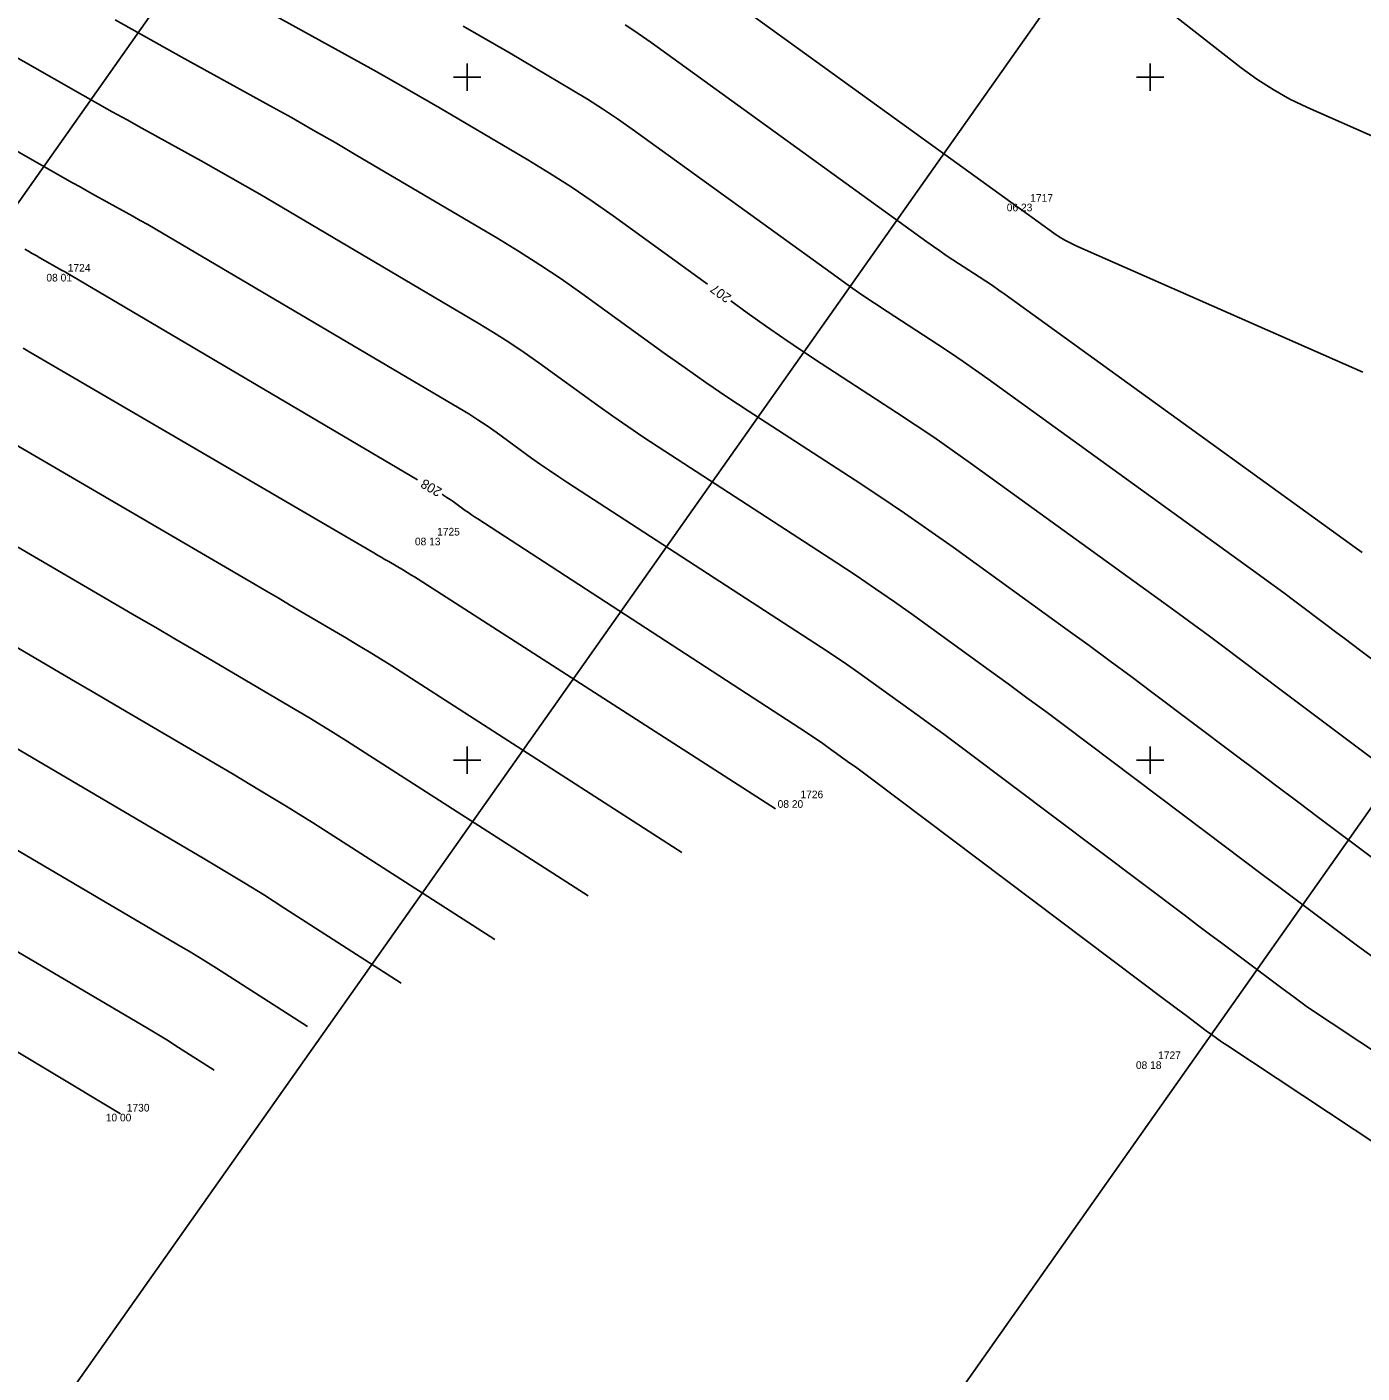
# Model space of a CAD drawing. Extents: x -711234 to -710007, y -1026313 to -1025448.
# Drawn here: x -710441.11 to -710392.25, y -1025722.45 to -1025673.16 of the extents above; entities that cross this region are included whole.
import ezdxf

# ---------------------------------------------------------------- set-up
doc = ezdxf.new("R2010")
doc.units = 0
for name, color, linetype in [('Ex_Contour Labels', 7, 'Continuous'), ('Ex_Major Contours', 7, 'Continuous'), ('Ex_Minor Contours', 7, 'Continuous'), ('Z_body', 7, 'Continuous'), ('Z_body_cisla', 7, 'Continuous'), ('Z_body_vysky_redukovane', 7, 'Continuous'), ('Z_hektometricka_sit', 7, 'Continuous'), ('Z_katastr_hranice', 7, 'Continuous')]:
    doc.layers.add(name, color=color, linetype=linetype)

# ---------------------------------------------------------------- blocks, each defined once
blk = doc.blocks.new('POINT_DISPLAY')
blk.add_line((0, 0), (0, 0))

msp = doc.modelspace()

# ---------------------------------------------------------------- linework, layer by layer
at = {"layer": 'Ex_Major Contours'}
for points in [[(-710405.593, -1025668.09), (-710405.577, -1025668.097), (-710404.812, -1025668.513), (-710404.068, -1025668.965), (-710403.347, -1025669.451), (-710402.648, -1025669.972), (-710396.672, -1025674.655), (-710396.1, -1025675.075), (-710395.505, -1025675.457), (-710394.887, -1025675.802), (-710394.247, -1025676.108), (-710391.639, -1025677.256)], [(-710434.389, -1025671.436), (-710429.227, -1025674.288), (-710428.413, -1025674.742), (-710427.602, -1025675.201), (-710426.794, -1025675.666), (-710425.989, -1025676.137), (-710422.777, -1025678.032), (-710421.98, -1025678.515), (-710421.195, -1025679.015), (-710420.421, -1025679.535), (-710419.66, -1025680.072), (-710416.198, -1025682.576)], [(-710426.822, -1025689.738), (-710439.698, -1025682.143), (-710439.708, -1025682.137), (-710439.719, -1025682.131), (-710439.729, -1025682.125), (-710439.74, -1025682.119), (-710439.793, -1025682.09), (-710439.814, -1025682.078), (-710439.825, -1025682.072), (-710440.637, -1025681.608), (-710440.776, -1025681.529), (-710440.915, -1025681.45), (-710441.054, -1025681.371), (-710441.193, -1025681.293)], [(-710415.347, -1025683.191), (-710414.75, -1025683.624), (-710414.081, -1025684.101), (-710413.407, -1025684.569), (-710412.726, -1025685.03), (-710412.04, -1025685.481), (-710409.285, -1025687.271), (-710408.599, -1025687.723), (-710407.919, -1025688.183), (-710407.244, -1025688.652), (-710406.576, -1025689.129), (-710399.501, -1025694.243), (-710398.959, -1025694.636), (-710398.419, -1025695.033), (-710397.881, -1025695.432), (-710397.345, -1025695.833), (-710395.204, -1025697.444), (-710394.669, -1025697.847), (-710394.133, -1025698.25), (-710393.597, -1025698.652), (-710393.062, -1025699.054), (-710385.518, -1025704.715)], [(-710384.186, -1025719.053), (-710397.193, -1025710.443), (-710397.385, -1025710.314), (-710397.574, -1025710.183), (-710397.762, -1025710.048), (-710397.947, -1025709.911), (-710398.685, -1025709.357), (-710398.87, -1025709.219), (-710399.054, -1025709.08), (-710399.239, -1025708.942), (-710399.423, -1025708.803), (-710410.204, -1025700.69), (-710410.4, -1025700.543), (-710410.596, -1025700.398), (-710410.792, -1025700.254), (-710410.99, -1025700.11), (-710411.781, -1025699.539), (-710411.979, -1025699.397), (-710412.18, -1025699.258), (-710412.382, -1025699.121), (-710412.585, -1025698.987), (-710424.614, -1025691.173), (-710424.729, -1025691.097), (-710424.843, -1025691.02), (-710424.956, -1025690.942), (-710425.068, -1025690.862), (-710425.513, -1025690.539), (-710425.626, -1025690.46), (-710425.74, -1025690.383), (-710425.856, -1025690.31), (-710425.918, -1025690.272)], [(-710423.99, -1025706.572), (-710429.709, -1025702.897), (-710430.665, -1025702.289), (-710431.627, -1025701.691), (-710432.595, -1025701.102), (-710433.568, -1025700.523), (-710437.687, -1025698.102), (-710438.581, -1025697.576), (-710439.476, -1025697.051), (-710440.371, -1025696.527), (-710441.267, -1025696.004), (-710444.85, -1025693.912), (-710445.745, -1025693.386), (-710445.987, -1025693.242)], [(-710457.014, -1025701.276), (-710455.798, -1025702.035), (-710454.164, -1025703.043), (-710452.525, -1025704.043), (-710450.882, -1025705.035), (-710437.69, -1025712.95)]]:
    msp.add_lwpolyline(points, dxfattribs=at)
at = {"layer": 'Ex_Minor Contours'}
for points in [[(-710392.216, -1025685.797), (-710402.688, -1025681.185), (-710402.907, -1025681.081), (-710403.12, -1025680.967), (-710403.326, -1025680.841), (-710403.526, -1025680.705), (-710404.671, -1025679.877), (-710404.688, -1025679.864), (-710404.706, -1025679.852), (-710404.723, -1025679.84), (-710404.741, -1025679.828), (-710404.813, -1025679.782), (-710404.831, -1025679.77), (-710404.848, -1025679.758), (-710404.866, -1025679.746), (-710404.883, -1025679.734), (-710417.569, -1025670.558)], [(-710447.815, -1025670.664), (-710439.064, -1025675.654), (-710438.526, -1025675.959), (-710437.987, -1025676.263), (-710437.447, -1025676.565), (-710436.906, -1025676.865), (-710434.74, -1025678.062), (-710434.2, -1025678.363), (-710433.661, -1025678.668), (-710433.125, -1025678.976), (-710432.591, -1025679.289), (-710424.602, -1025684.001), (-710424.032, -1025684.346), (-710423.471, -1025684.705), (-710422.918, -1025685.076), (-710422.373, -1025685.46), (-710420.212, -1025687.023), (-710419.669, -1025687.411), (-710419.122, -1025687.791), (-710418.57, -1025688.165), (-710418.013, -1025688.531), (-710411.474, -1025692.779), (-710410.761, -1025693.249), (-710410.054, -1025693.727), (-710409.353, -1025694.214), (-710408.657, -1025694.71), (-710405.889, -1025696.711), (-710405.198, -1025697.213), (-710404.51, -1025697.719), (-710403.824, -1025698.227), (-710403.14, -1025698.739), (-710397.987, -1025702.617), (-710397.29, -1025703.141), (-710396.593, -1025703.665), (-710395.897, -1025704.188), (-710395.2, -1025704.711), (-710392.411, -1025706.804), (-710391.71, -1025707.321)], [(-710450.972, -1025672.29), (-710439.445, -1025678.863), (-710439.17, -1025679.019), (-710438.895, -1025679.173), (-710438.62, -1025679.327), (-710438.344, -1025679.48), (-710437.24, -1025680.09), (-710436.964, -1025680.244), (-710436.69, -1025680.399), (-710436.417, -1025680.557), (-710436.145, -1025680.716), (-710425.288, -1025687.12), (-710424.944, -1025687.328), (-710424.605, -1025687.544), (-710424.272, -1025687.768), (-710423.943, -1025688), (-710422.64, -1025688.943), (-710422.312, -1025689.176), (-710421.982, -1025689.406), (-710421.649, -1025689.631), (-710421.313, -1025689.852), (-710412.03, -1025695.883), (-710411.571, -1025696.185), (-710411.117, -1025696.492), (-710410.666, -1025696.806), (-710410.219, -1025697.124), (-710408.439, -1025698.411), (-710407.995, -1025698.734), (-710407.553, -1025699.058), (-710407.112, -1025699.385), (-710406.672, -1025699.714), (-710398.705, -1025705.71), (-710398.264, -1025706.041), (-710397.824, -1025706.373), (-710397.383, -1025706.704), (-710396.942, -1025707.034), (-710395.179, -1025708.357), (-710394.736, -1025708.685), (-710394.288, -1025709.006), (-710393.836, -1025709.32), (-710393.378, -1025709.627), (-710383.897, -1025715.904)], [(-710389.375, -1025705.451), (-710393.838, -1025702.102), (-710394.601, -1025701.53), (-710395.363, -1025700.957), (-710396.126, -1025700.384), (-710396.888, -1025699.811), (-710399.936, -1025697.517), (-710400.699, -1025696.945), (-710401.466, -1025696.377), (-710402.234, -1025695.813), (-710403.006, -1025695.252), (-710407.211, -1025692.213), (-710408.096, -1025691.581), (-710408.99, -1025690.96), (-710409.891, -1025690.351), (-710410.8, -1025689.752), (-710414.713, -1025687.21), (-710415.49, -1025686.698), (-710416.262, -1025686.176), (-710417.026, -1025685.645), (-710417.784, -1025685.104), (-710420.803, -1025682.921), (-710421.563, -1025682.384), (-710422.336, -1025681.865), (-710423.12, -1025681.365), (-710423.917, -1025680.883), (-710429.038, -1025677.862), (-710429.834, -1025677.396), (-710430.632, -1025676.936), (-710431.435, -1025676.482), (-710432.24, -1025676.033), (-710435.468, -1025674.25), (-710436.274, -1025673.803), (-710437.079, -1025673.353), (-710437.882, -1025672.9)], [(-710425.141, -1025673.138), (-710424.569, -1025673.463), (-710423.998, -1025673.791), (-710423.43, -1025674.123), (-710421.163, -1025675.461), (-710420.6, -1025675.801), (-710420.046, -1025676.155), (-710419.5, -1025676.521), (-710418.963, -1025676.901), (-710411.461, -1025682.327), (-710411.009, -1025682.649), (-710410.554, -1025682.966), (-710410.094, -1025683.277), (-710409.631, -1025683.582), (-710407.77, -1025684.79), (-710407.307, -1025685.096), (-710406.848, -1025685.406), (-710406.392, -1025685.723), (-710405.941, -1025686.045), (-710395.997, -1025693.233), (-710395.684, -1025693.46), (-710395.373, -1025693.688), (-710395.063, -1025693.918), (-710394.754, -1025694.15), (-710393.52, -1025695.078), (-710393.212, -1025695.31), (-710392.903, -1025695.542), (-710392.594, -1025695.774), (-710392.286, -1025696.006), (-710381.66, -1025703.979)], [(-710419.221, -1025673.088), (-710418.898, -1025673.295), (-710418.579, -1025673.508), (-710418.266, -1025673.73), (-710408.172, -1025681.03), (-710407.937, -1025681.198), (-710407.701, -1025681.362), (-710407.463, -1025681.523), (-710407.222, -1025681.682), (-710406.256, -1025682.309), (-710406.015, -1025682.468), (-710405.777, -1025682.629), (-710405.54, -1025682.794), (-710405.306, -1025682.961), (-710392.492, -1025692.223), (-710392.409, -1025692.284), (-710392.327, -1025692.344), (-710392.245, -1025692.405)], [(-710441.247, -1025684.926), (-710441.005, -1025685.068), (-710428.415, -1025692.417), (-710428.279, -1025692.497), (-710428.143, -1025692.576), (-710428.008, -1025692.656), (-710427.872, -1025692.735), (-710427.33, -1025693.054), (-710427.195, -1025693.134), (-710427.061, -1025693.216), (-710426.927, -1025693.299), (-710426.794, -1025693.383), (-710413.715, -1025701.789)], [(-710442.219, -1025688.056), (-710432.758, -1025693.579), (-710432.339, -1025693.823), (-710431.921, -1025694.068), (-710431.503, -1025694.313), (-710431.085, -1025694.559), (-710429.413, -1025695.541), (-710428.997, -1025695.789), (-710428.583, -1025696.041), (-710428.171, -1025696.297), (-710427.762, -1025696.557), (-710417.14, -1025703.383)], [(-710420.565, -1025704.978), (-710428.73, -1025699.731), (-710429.415, -1025699.295), (-710430.105, -1025698.866), (-710430.799, -1025698.444), (-710431.497, -1025698.029), (-710434.297, -1025696.382), (-710434.998, -1025695.971), (-710435.698, -1025695.56), (-710436.399, -1025695.149), (-710437.101, -1025694.74), (-710443.433, -1025691.043)], [(-710441.978, -1025699.291), (-710434.599, -1025703.63), (-710433.869, -1025704.064), (-710433.143, -1025704.506), (-710432.421, -1025704.954), (-710431.704, -1025705.41), (-710427.415, -1025708.167)], [(-710430.84, -1025709.761), (-710433.699, -1025707.923), (-710434.177, -1025707.62), (-710434.658, -1025707.321), (-710435.142, -1025707.026), (-710435.629, -1025706.737), (-710446.269, -1025700.48)], [(-710434.265, -1025711.356), (-710435.695, -1025710.437), (-710435.934, -1025710.285), (-710436.174, -1025710.135), (-710436.416, -1025709.988), (-710436.66, -1025709.843), (-710450.56, -1025701.669)]]:
    msp.add_lwpolyline(points, dxfattribs=at)
at = {"layer": 'Z_hektometricka_sit'}
for p, q in [((-710425, -1025674.5), (-710425, -1025675.5)), ((-710400, -1025674.5), (-710400, -1025675.5)), ((-710425.5, -1025675), (-710424.5, -1025675)), ((-710400.5, -1025675), (-710399.5, -1025675)), ((-710425, -1025699.5), (-710425, -1025700.5)), ((-710400, -1025699.5), (-710400, -1025700.5)), ((-710425.5, -1025700), (-710424.5, -1025700)), ((-710400.5, -1025700), (-710399.5, -1025700))]:
    msp.add_line(p, q, dxfattribs=at)
at = {"layer": 'Z_katastr_hranice'}
for p, q in [((-710420.04, -1025649.26), (-710528.19, -1025802.59)), ((-710398.28, -1025664.64), (-710505.98, -1025817.35)), ((-710377.28, -1025680.99), (-710483.81, -1025832.09))]:
    msp.add_line(p, q, dxfattribs=at)

# ---------------------------------------------------------------- block references
at = {"layer": 'Z_body'}
for p in [(-710404.62, -1025679.63), (-710439.84, -1025682.2), (-710426.33, -1025691.86), (-710413.03, -1025701.47), (-710399.94, -1025711.03), (-710437.69, -1025712.95)]:
    msp.add_blockref('POINT_DISPLAY', p, dxfattribs=at)

# ---------------------------------------------------------------- texts
at = {"layer": 'Ex_Contour Labels'}
for s, rotation, p in [('207', 144.1227, (-710415.303, -1025683.007)), ('208', 149.424, (-710425.891, -1025690.084))]:
    msp.add_text(s, height=0.35, rotation=rotation, dxfattribs=at).set_placement(p)
at = {"layer": 'Z_body_cisla'}
for s, p in [('1717', (-710404.39, -1025679.56)), ('1724', (-710439.62, -1025682.12)), ('1725', (-710426.1, -1025691.78)), ('1726', (-710412.8, -1025701.4)), ('1727', (-710399.71, -1025710.95)), ('1730', (-710437.46, -1025712.87))]:
    msp.add_text(s, height=0.28, dxfattribs=at).set_placement(p)
at = {"layer": 'Z_body_vysky_redukovane'}
for s, p in [('06 23', (-710405.25, -1025679.91)), ('08 01', (-710440.4, -1025682.48)), ('08 13', (-710426.913, -1025692.14)), ('08 20', (-710413.637, -1025701.75)), ('08 18', (-710400.523, -1025711.31)), ('10 00', (-710438.227, -1025713.23))]:
    msp.add_text(s, height=0.28, dxfattribs=at).set_placement(p)

doc.saveas('drawing.dxf')
